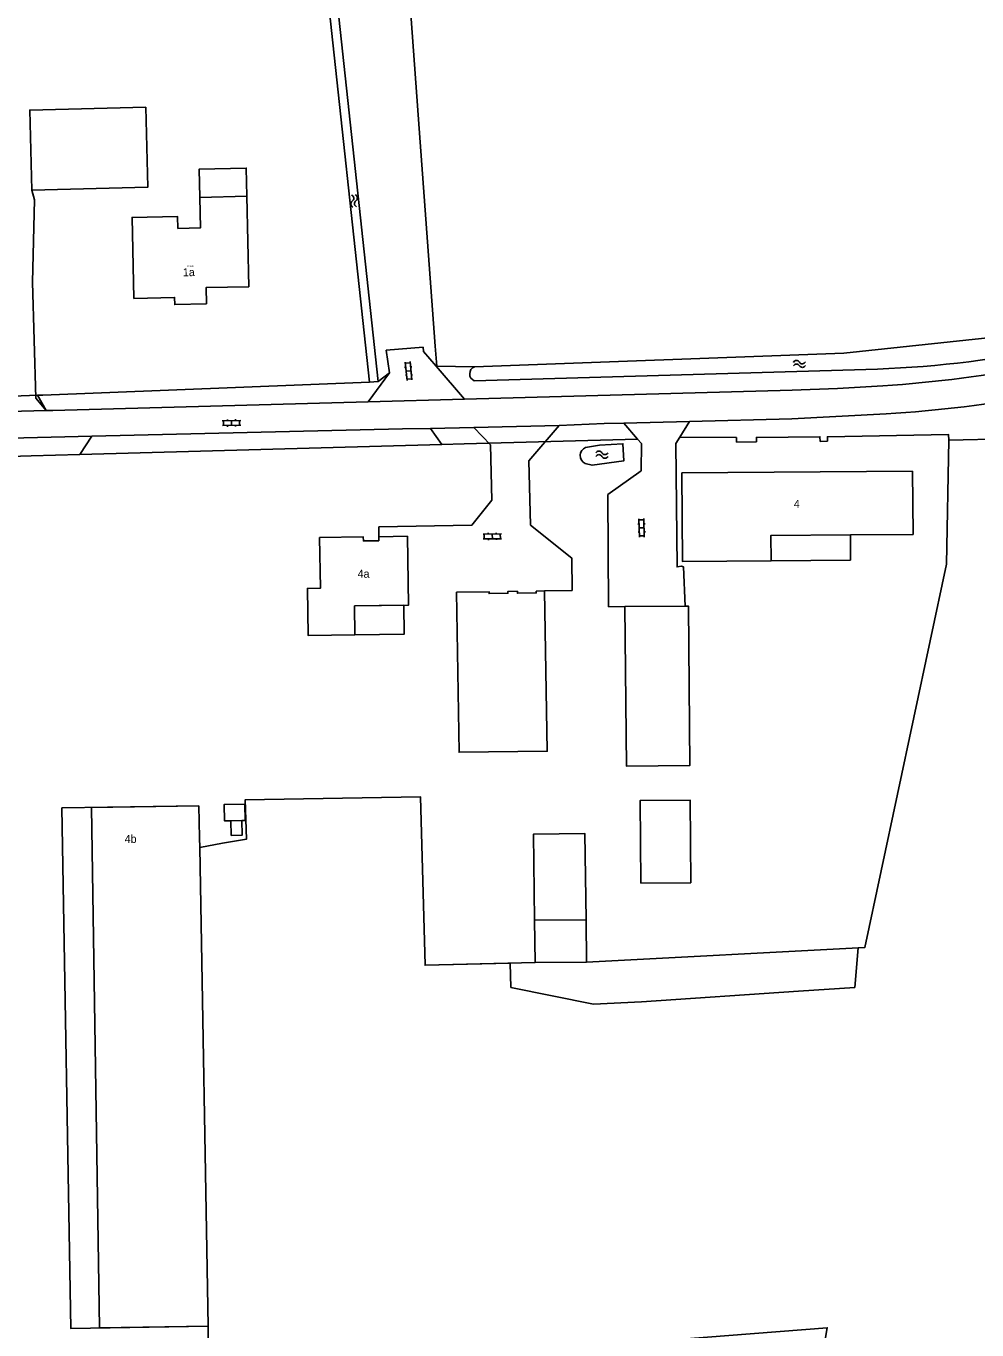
# Model space of a CAD drawing. Extents: x 132994 to 136000, y 393499 to 395512.
# Drawn here: x 133621.4 to 133740.2, y 393775.6 to 393938.5 of the extents above; entities that cross this region are included whole.
import ezdxf

# ---------------------------------------------------------------- set-up
doc = ezdxf.new("R2010")
doc.units = 0
for name, color, linetype in [('gg-afsc-erfafscheiding', 7, 'Continuous'), ('gg-afsc-hekwerk', 7, 'Continuous'), ('gg-afsc-lijn draadraster', 7, 'Continuous'), ('gg-anno-huisnummerreeks BGT', 7, 'Continuous'), ('gg-bbg-bijgebouw', 7, 'Continuous'), ('gg-bbg-gedigitaliseerde bebouwing', 7, 'Continuous'), ('gg-bbg-gedigitaliseerde bijgebouw', 7, 'Continuous'), ('gg-bbg-hoofdgebouw', 7, 'Continuous'), ('gg-bbg-luifel en loopbrug', 7, 'Continuous'), ('gg-bbg-open loods', 7, 'Continuous'), ('gg-knt-verharding', 7, 'Continuous'), ('gg-kntw-bovenkant insteek waterloop', 7, 'Continuous'), ('gg-kwrk-kunstwerk niveau 01', 7, 'Continuous'), ('gt-grn-vlakafsluiter', 7, 'Continuous'), ('gt-symb-klinker verharding', 7, 'Continuous'), ('gt-symb-watersymbool', 7, 'Continuous'), ('gx-grn-BAG pand plantopografie verbouwing', 7, 'Continuous'), ('gx-grn-IMGEO niveau 01', 7, 'Continuous'), ('gx-grn-maaiveld', 7, 'Continuous'), ('kenmerkpunt-x pandkandidaat', 7, 'Continuous')]:
    doc.layers.add(name, color=color, linetype=linetype)

# ---------------------------------------------------------------- blocks, each defined once
blk = doc.blocks.new('gt0-WA')
at = {"layer": 'gt-symb-watersymbool'}
for centre, start, end in [((-0.32, 0.02), 28.0725, 151.9275), ((0.43, 0.42), 208.0725, 331.9275), ((-0.32, -0.43), 28.0725, 151.9275), ((0.43, -0.03), 208.0725, 331.9275)]:
    blk.add_arc(centre, 0.425, start, end, dxfattribs=at)
blk = doc.blocks.new('gt0-KL1')
at = {"layer": 'gt-symb-klinker verharding'}
for p, q in [((-1.15, 0.3), (1.15, 0.3)), ((-1, -0.3), (-1, 0.3)), ((-0.5, 0.3), (-0.5, 0.45)), ((0, -0.3), (0, 0.3)), ((0.5, 0.3), (0.5, 0.45)), ((1, -0.3), (1, 0.3)), ((-1.15, -0.3), (1.15, -0.3)), ((-0.5, -0.45), (-0.5, -0.3)), ((0.5, -0.45), (0.5, -0.3))]:
    blk.add_line(p, q, dxfattribs=at)

msp = doc.modelspace()

# ---------------------------------------------------------------- linework, layer by layer
at = {"layer": 'gg-afsc-erfafscheiding'}
msp.add_line((133749.95, 393887.07), (133736.65, 393886.76), dxfattribs=at)
for points in [[(133703.04, 393887.11), (133710.12, 393887.07), (133710.13, 393886.51)], [(133720.58, 393886.58), (133720.56, 393887.16), (133712.62, 393887.08), (133712.63, 393886.54)], [(133736.65, 393886.76), (133736.64, 393887.44), (133721.5, 393887.18), (133721.52, 393886.61)]]:
    msp.add_lwpolyline(points, dxfattribs=at)
at = {"layer": 'gg-afsc-hekwerk'}
msp.add_line((133670.99, 393898.36), (133666.37, 393897.98), dxfattribs=at)
msp.add_line((133670.99, 393898.36), (133666.37, 393897.98), dxfattribs=at)
at = {"layer": 'gg-afsc-lijn draadraster'}
for points in [[(133736.65, 393886.76), (133736.37, 393871.24), (133726.16, 393823.36), (133691.4, 393821.55)], [(133684.96, 393821.48), (133671.23, 393821.14), (133670.64, 393842.19), (133648.76, 393841.82), (133648.92, 393836.9), (133645.93, 393836.38), (133643.06, 393835.87)]]:
    msp.add_lwpolyline(points, dxfattribs=at)
at = {"layer": 'gg-bbg-bijgebouw'}
for p, q in [((133703.71, 393866.02), (133696.19, 393865.95)), ((133684.9, 393826.78), (133691.35, 393826.84))]:
    msp.add_line(p, q, dxfattribs=at)
for points in [[(133636.33, 393928.36), (133621.83, 393927.97), (133622.1, 393917.97), (133636.6, 393918.36), (133636.33, 393928.36)], [(133685.1, 393867.9), (133685.11, 393867.66), (133682.75, 393867.62), (133682.75, 393867.86), (133681.57, 393867.84), (133681.57, 393867.61), (133679.21, 393867.57), (133679.21, 393867.81), (133675.15, 393867.75), (133675.48, 393847.76), (133686.48, 393847.89), (133686.14, 393867.91), (133685.1, 393867.9)], [(133703.71, 393866.02), (133704.12, 393866.02), (133704.3, 393846.1), (133696.37, 393846.03), (133696.19, 393865.95)], [(133684.9, 393826.78), (133684.96, 393821.48), (133691.4, 393821.55), (133691.35, 393826.84)]]:
    msp.add_lwpolyline(points, dxfattribs=at)
at = {"layer": 'gg-bbg-gedigitaliseerde bebouwing'}
for points in [[(133703.29, 393882.68), (133703.37, 393871.6), (133714.45, 393871.67)], [(133724.36, 393874.91), (133732.2, 393874.96), (133732.14, 393882.88)], [(133714.45, 393871.67), (133714.43, 393874.84), (133724.36, 393874.91)]]:
    msp.add_lwpolyline(points, dxfattribs=at)
at = {"layer": 'gg-bbg-gedigitaliseerde bijgebouw'}
msp.add_lwpolyline([(133704.41, 393831.45), (133704.34, 393841.78), (133698.11, 393841.74), (133698.18, 393831.41), (133704.41, 393831.45)], dxfattribs=at)
at = {"layer": 'gg-bbg-hoofdgebouw'}
for p, q in [((133732.14, 393882.88), (133703.29, 393882.68)), ((133669.04, 393874.74), (133665.43, 393874.68)), ((133643.04, 393837.07), (133643.06, 393835.87)), ((133644.1, 393776.08), (133643.06, 393835.87))]:
    msp.add_line(p, q, dxfattribs=at)
msp.add_lwpolyline([(133665.43, 393874.68), (133665.44, 393874.18), (133663.51, 393874.15), (133663.5, 393874.65), (133658.04, 393874.57)], dxfattribs=at)
at = {"layer": 'gg-bbg-luifel en loopbrug'}
for p, q in [((133648.96, 393917.21), (133643.07, 393917.05)), ((133724.39, 393871.74), (133724.36, 393874.91)), ((133714.45, 393871.67), (133724.39, 393871.74)), ((133662.39, 393866.04), (133662.45, 393862.42))]:
    msp.add_line(p, q, dxfattribs=at)
for points in [[(133648.96, 393917.21), (133648.88, 393920.73), (133642.98, 393920.58), (133643.07, 393917.05)], [(133662.39, 393866.04), (133668.56, 393866.13), (133668.62, 393862.51), (133662.45, 393862.42)]]:
    msp.add_lwpolyline(points, dxfattribs=at)
at = {"layer": 'gg-bbg-open loods'}
msp.add_lwpolyline([(133684.9, 393826.78), (133684.75, 393837.52), (133691.2, 393837.6), (133691.35, 393826.84)], dxfattribs=at)
at = {"layer": 'gg-knt-verharding'}
for p, q in [((133676.15, 393891.86), (133664.09, 393891.53)), ((133677.31, 393888.31), (133687.97, 393888.58)), ((133687.97, 393888.58), (133693.6, 393888.81)), ((133696.05, 393888.87), (133693.6, 393888.81)), ((133703.04, 393887.11), (133704.28, 393889.08)), ((133712.63, 393886.54), (133710.13, 393886.51)), ((133721.52, 393886.61), (133720.58, 393886.58)), ((133665.43, 393874.68), (133665.45, 393875.93)), ((133686.14, 393867.91), (133689.58, 393867.96))]:
    msp.add_line(p, q, dxfattribs=at)
for points in [[(133623.87, 393890.43), (133622.57, 393891.97), (133622.19, 393906.47), (133622.42, 393916.75), (133622.1, 393917.97)], [(133728.41, 393893.53), (133722.74, 393893.2), (133717.07, 393892.98), (133676.15, 393891.86)], [(133704.28, 393889.08), (133717.05, 393889.41), (133728.82, 393890.02)], [(133665.45, 393875.93), (133677.07, 393876.14), (133679.57, 393879.24), (133679.39, 393886.15), (133677.31, 393888.31)], [(133687.97, 393888.58), (133684.18, 393884.17), (133684.39, 393876.14), (133689.55, 393872.02), (133689.58, 393867.96)], [(133703.71, 393866.02), (133703.49, 393870.91), (133703.28, 393871.01), (133702.7, 393870.91), (133702.55, 393886.34), (133703.04, 393887.11)]]:
    msp.add_lwpolyline(points, dxfattribs=at)
for centre, radius, start, end in [((133717.32, 394059.93), 166.77, 273.8132, 280.6045), ((133719.45, 394045.02), 155.28, 273.4593, 280.706)]:
    msp.add_arc(centre, radius, start, end, dxfattribs=at)
at = {"layer": 'gg-kntw-bovenkant insteek waterloop'}
msp.add_line((133727.73, 393895.63), (133677.37, 393894.15), dxfattribs=at)
msp.add_lwpolyline([(133691.23, 393883.82), (133692.08, 393883.61), (133696.07, 393884.17), (133695.95, 393886.3), (133693.03, 393886.13), (133691.28, 393885.84)], dxfattribs=at)
for centre, radius, start, end in [((133722.77, 394028.52), 132.99, 272.1408, 282.0243), ((133677.74, 393895.03), 0.947, 112.489, 247.2489), ((133691.71, 393884.82), 1.11, 112.9141, 244.0218)]:
    msp.add_arc(centre, radius, start, end, dxfattribs=at)
at = {"layer": 'gg-kwrk-kunstwerk niveau 01'}
msp.add_line((133646.95, 393839.2), (133648.33, 393839.22), dxfattribs=at)
msp.add_lwpolyline([(133648.33, 393839.22), (133648.74, 393839.22), (133648.71, 393841.27), (133646.13, 393841.23), (133646.16, 393839.18), (133646.95, 393839.2)], dxfattribs=at)
at = {"layer": 'gt-grn-vlakafsluiter'}
msp.add_line((133704.28, 393889.08), (133696.05, 393888.87), dxfattribs=at)
at = {"layer": 'gx-grn-BAG pand plantopografie verbouwing'}
msp.add_line((133642.97, 393841.06), (133625.82, 393840.8), dxfattribs=at)
msp.add_lwpolyline([(133644.1, 393776.08), (133626.95, 393775.78), (133625.82, 393840.8)], dxfattribs=at)
at = {"layer": 'gx-grn-IMGEO niveau 01'}
msp.add_lwpolyline([(133646.95, 393839.2), (133647, 393837.37), (133648.38, 393837.4), (133648.33, 393839.22)], dxfattribs=at)
at = {"layer": 'gx-grn-maaiveld'}
for p, q in [((133751.08, 393900.54), (133723.53, 393897.62)), ((133666.37, 393897.98), (133666.77, 393895.14)), ((133677.38, 393895.9), (133723.53, 393897.62)), ((133666.77, 393895.14), (133664.09, 393891.53)), ((133666.77, 393895.14), (133665.38, 393894.09)), ((133672.62, 393895.98), (133672.68, 393895.98)), ((133676.15, 393891.86), (133672.62, 393895.98)), ((133664.29, 393893.97), (133623.45, 393892.38)), ((133664.29, 393893.97), (133665.38, 393894.09)), ((133622.79, 393892.36), (133616.41, 393892.11)), ((133623.45, 393892.38), (133622.79, 393892.36)), ((133622.79, 393892.36), (133623.87, 393890.43)), ((133624.71, 393890.46), (133664.09, 393891.53)), ((133623.87, 393890.43), (133615.35, 393890.2)), ((133623.87, 393890.43), (133624.71, 393890.46)), ((133668.41, 393888.17), (133629.6, 393887.23)), ((133671.89, 393888.22), (133668.41, 393888.17)), ((133671.89, 393888.22), (133677.31, 393888.31)), ((133671.89, 393888.22), (133673.3, 393886.19)), ((133697.78, 393886.88), (133696.05, 393888.87)), ((133629.6, 393887.23), (133616.61, 393886.91)), ((133629.6, 393887.23), (133628.08, 393884.95)), ((133628.08, 393884.95), (133673.3, 393886.19)), ((133642.97, 393841.06), (133643.04, 393837.07))]:
    msp.add_line(p, q, dxfattribs=at)
for points in [[(133672.68, 393895.98), (133672.49, 393898.5), (133670.5, 393925.68), (133668.32, 393955.39)], [(133664.29, 393893.97), (133658.58, 393946.83), (133659.67, 393946.94), (133665.38, 393894.09)], [(133648.96, 393917.21), (133649.2, 393905.91), (133643.86, 393905.8), (133643.91, 393903.78), (133639.95, 393903.68), (133639.93, 393904.58), (133634.85, 393904.46), (133634.62, 393914.58), (133640.28, 393914.69), (133640.33, 393913.2), (133643.18, 393913.27), (133643.07, 393917.05)], [(133672.62, 393895.98), (133671.04, 393897.82), (133670.99, 393898.36)], [(133677.38, 393895.9), (133675.03, 393895.94), (133672.68, 393895.98)], [(133643.06, 393835.87), (133645.93, 393836.38), (133648.92, 393836.9), (133648.76, 393841.82), (133670.64, 393842.19), (133671.23, 393821.14), (133681.85, 393821.4), (133681.95, 393818.38), (133692.26, 393816.3), (133698.25, 393816.56), (133717.87, 393817.89), (133724.9, 393818.38), (133725.34, 393823.32), (133726.16, 393823.36), (133736.37, 393871.24), (133736.65, 393886.76)], [(133673.3, 393886.19), (133676.09, 393886.27), (133697.78, 393886.88)], [(133696.19, 393865.95), (133694.15, 393865.93), (133694.05, 393879.95), (133698.23, 393882.93), (133698.26, 393886.32), (133697.78, 393886.88)], [(133628.08, 393884.95), (133622.01, 393884.79), (133610.04, 393884.4)], [(133662.45, 393862.42), (133656.62, 393862.33), (133656.53, 393868.23), (133658.14, 393868.25), (133658.04, 393874.57)], [(133662.39, 393866.04), (133669.15, 393866.14), (133669.04, 393874.74)], [(133644.1, 393776.08), (133630.55, 393775.84), (133629.56, 393840.85), (133642.97, 393841.06)], [(133619.67, 393614.03), (133619.43, 393614.99), (133615.16, 393635.14), (133614.98, 393635.94), (133610.18, 393656.48), (133605.62, 393676.31), (133602.74, 393696.2), (133601.18, 393715.99), (133601.7, 393727.04), (133603, 393745.98), (133603.45, 393762.99), (133618.13, 393764.07), (133628.48, 393764.85), (133720.73, 393771.38), (133721.47, 393775.87), (133660.01, 393771.08), (133644.16, 393770.31), (133644.1, 393776.08)]]:
    msp.add_lwpolyline(points, dxfattribs=at)

# ---------------------------------------------------------------- block references
at = {"layer": 'gt-symb-klinker verharding'}
for p, rotation in [((133669.16, 393895.38), 95.68208494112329), ((133647.04, 393888.89), 1.4893547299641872), ((133698.28, 393875.78), -88.28164199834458), ((133679.62, 393874.72), 0.8593722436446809)]:
    msp.add_blockref('gt0-KL1', p, dxfattribs=dict(at, rotation=rotation))
at = {"layer": 'gt-symb-watersymbool'}
for p, rotation in [((133662.35, 393916.68), -83.79902900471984), ((133717.94, 393896.27), 2.3501595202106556)]:
    msp.add_blockref('gt0-WA', p, dxfattribs=dict(at, rotation=rotation))
msp.add_blockref('gt0-WA', (133693.26, 393884.94), dxfattribs=at)

# ---------------------------------------------------------------- texts
at = {"layer": 'gg-anno-huisnummerreeks BGT'}
for s, rotation, p in [('1a', 1.4, (133640.97, 393907.21)), ('4', 0.4, (133717.3, 393878.28)), ('4a', 0.9, (133662.8, 393869.54)), ('4b', 0.9, (133633.69, 393836.42))]:
    msp.add_text(s, height=1, rotation=rotation, dxfattribs=at).set_placement(p)
at = {"layer": 'kenmerkpunt-x pandkandidaat'}
msp.add_text('PNDK', height=0.2, dxfattribs=at).set_placement((133641.54, 393908.39))

doc.saveas('drawing.dxf')
